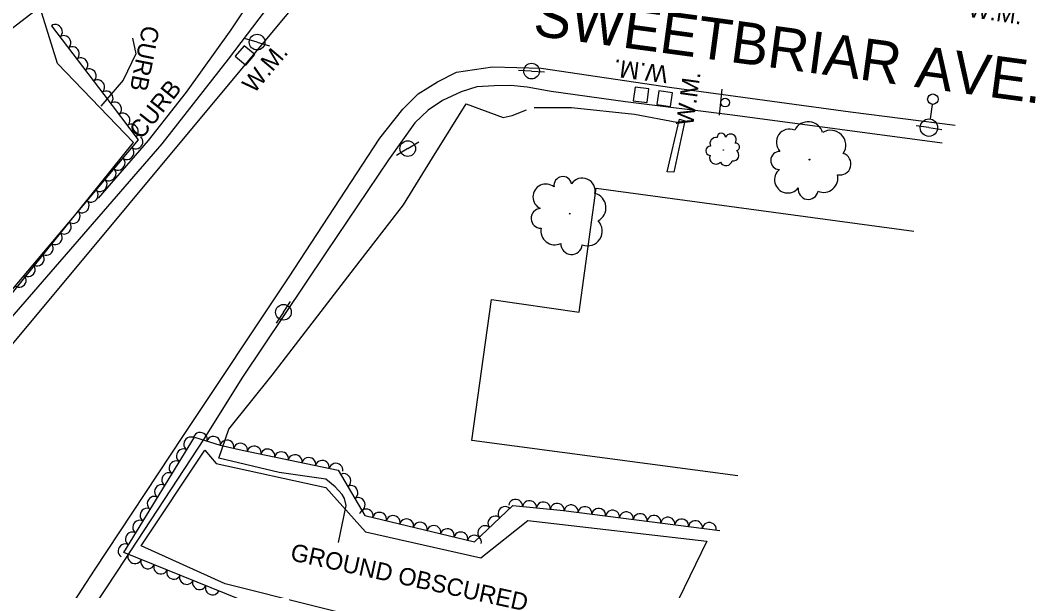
# Model space of a CAD drawing. Extents: x 1722896 to 1754269, y 648279 to 666297.
# Drawn here: x 1730744.7 to 1731036.3, y 653344 to 653507.8 of the extents above; entities that cross this region are included whole.
import ezdxf

# ---------------------------------------------------------------- set-up
doc = ezdxf.new("R2010")
doc.units = 0
for name, color, linetype in [('DESIGN - CENTERLINE - Proposed Text', 7, 'Continuous'), ('DESIGN - CONTOURS - Intermediate with optional Text', 7, 'Continuous'), ('DESIGN - PUBLIC HEARING - Shapes', 7, 'Continuous'), ('DESIGN - SCRATCH - User 1', 7, 'Continuous'), ('DESIGN - SHEET - Linework', 7, 'Continuous'), ('SURVEY - CENTERLINE - Preliminary', 7, 'Continuous'), ('SURVEY - CENTERLINE - Preliminary Text', 7, 'Continuous'), ('SURVEY - DTM - Breaklines', 7, 'Continuous'), ('SURVEY - VEGETATION - Features with Text', 7, 'Continuous')]:
    doc.layers.add(name, color=color, linetype=linetype)

msp = doc.modelspace()

# ---------------------------------------------------------------- linework, layer by layer
at = {"layer": 'DESIGN - CENTERLINE - Proposed Text'}
for points in [[(1730681.32, 653522.74), (1730673.19, 653465.69), (1730685.95, 653463.92), (1730685.86, 653461.96), (1730732.77, 653455.13), (1730739.9, 653503.63), (1730755.54, 653515.73), (1730764.39, 653514.21), (1730770.59, 653555.15), (1730715.14, 653563.12)], [(1730930.41, 653464.25), (1730933.99, 653479.42), (1730935.53, 653478.87), (1730932.36, 653464.2), (1730930.41, 653464.25)], [(1730950.72, 653376.95), (1730874.4, 653387.07), (1730879.98, 653427.63), (1730905.13, 653423.97), (1730910.02, 653459.53), (1731001.26, 653447.24)]]:
    msp.add_lwpolyline(points, dxfattribs=at)
at = {"layer": 'DESIGN - CONTOURS - Intermediate with optional Text'}
for p, q in [((1730809.19, 653497.69), (1730809.19, 653497.69)), ((1730922.95, 653486.37), (1730922.95, 653486.37)), ((1730929.72, 653485.29), (1730929.72, 653485.29))]:
    msp.add_line(p, q, dxfattribs=at)
for points in [[(1730806.37, 653497.45), (1730809.43, 653494.87), (1730812.01, 653497.92), (1730808.95, 653500.5), (1730806.37, 653497.45)], [(1730924.68, 653484.14), (1730925.18, 653488.11), (1730921.21, 653488.6), (1730920.71, 653484.63), (1730924.68, 653484.14)], [(1730927.46, 653483.59), (1730931.42, 653483.03), (1730931.98, 653486.99), (1730928.02, 653487.55), (1730927.46, 653483.59)]]:
    msp.add_lwpolyline(points, dxfattribs=at)
at = {"layer": 'DESIGN - PUBLIC HEARING - Shapes'}
msp.add_line((1730945.49, 653480.52), (1730946.23, 653487.99), dxfattribs=at)
msp.add_circle((1730947.08, 653484.15), 1.25, dxfattribs=at)
at = {"layer": 'SURVEY - CENTERLINE - Preliminary'}
for points in [[(1730561.68, 653361.84), (1730609.84, 653355.5), (1730660.14, 653350.65), (1730676.67, 653356.21), (1730698.91, 653381.55), (1730702.27, 653415.46), (1730726.55, 653409.9), (1730777.18, 653472.65), (1730755.43, 653495.39), (1730728.31, 653582.2), (1730726.86, 653583.43), (1730667.72, 653502.49), (1730610.68, 653426.08), (1730561.68, 653361.84)], [(1730927.29, 653328.23), (1730895.28, 653328.49), (1730855.01, 653333.02), (1730803.54, 653345.95), (1730779.38, 653356.86), (1730797.68, 653384.36), (1730800.91, 653380.5), (1730832.43, 653373.61), (1730843.79, 653360.83), (1730876.99, 653353.45), (1730890.46, 653364.11), (1730941.83, 653358.23), (1730927.29, 653328.23)]]:
    msp.add_lwpolyline(points, dxfattribs=at)
at = {"layer": 'SURVEY - CENTERLINE - Preliminary Text'}
for points in [[(1730648.73, 653351.04), (1730664.92, 653349.59), (1730673.61, 653351.73), (1730680.23, 653355.39), (1730686.61, 653361.56), (1730697.12, 653372.09), (1730724.01, 653401.45), (1730739.26, 653418.97), (1730785.41, 653472.26), (1730804.51, 653496.63), (1730827.6, 653527.08), (1730847.97, 653552.56), (1730865.38, 653575.82), (1730893.28, 653611.62), (1730932.68, 653662.19), (1730948.54, 653683.03)], [(1730953.24, 653680.22), (1730914.98, 653630.43), (1730883.12, 653589.92), (1730862.56, 653563.07), (1730824.93, 653514.04), (1730726.47, 653395.81), (1730683.99, 653351.19), (1730678.54, 653347.6), (1730671.71, 653345.55), (1730665.12, 653344), (1730655.42, 653344.62), (1730639.11, 653347.27), (1730562.92, 653359.51)], [(1730767.21, 653456.7), (1730781.57, 653473.25), (1730792.46, 653487.13), (1730805.28, 653505.03), (1730814.88, 653519.72), (1730820.07, 653528.16), (1730826.45, 653542.36), (1730831.8, 653550.14), (1730839.02, 653554.13), (1730845.96, 653553.87), (1730848.04, 653552.5)], [(1730776.96, 653502.7), (1730777.88, 653498.11), (1730774.22, 653490.63), (1730769, 653484.45), (1730767.88, 653483.14)], [(1730749.55, 653324.5), (1730765.99, 653349.89), (1730791.61, 653388.58), (1730821.73, 653433.8), (1730847.97, 653473.98), (1730854.55, 653482.3), (1730858.97, 653486.67), (1730864.53, 653490.16), (1730869.97, 653492.88), (1730880.29, 653494.38), (1730894.24, 653494.01), (1730931.77, 653488.44), (1730983.09, 653481.51), (1731013.17, 653477.67)], [(1731009.43, 653472.5), (1730949.18, 653480.57), (1730918.51, 653484.35), (1730897.15, 653487.38), (1730890.2, 653488.54), (1730885.51, 653489.05), (1730880.75, 653488.92), (1730875.77, 653488.65), (1730871.25, 653487.26), (1730865.91, 653484.73), (1730861.81, 653481.96), (1730858.04, 653478.33), (1730850.4, 653467.68), (1730832.63, 653441.29), (1730808.3, 653404.99), (1730797.5, 653387.65), (1730772.57, 653349.58), (1730757.18, 653326.36), (1730746.38, 653309.68)], [(1730836.08, 653357.83), (1730838.26, 653368.46), (1730837.81, 653370.46), (1730837.12, 653371.59), (1730835.09, 653373.77), (1730832.47, 653375.98), (1730819.08, 653377.9), (1730801.71, 653382.01), (1730804.58, 653390.31), (1730817, 653405.85), (1730840.71, 653436.61), (1730854.76, 653454.82), (1730863.1, 653468.27), (1730872.7, 653483.83), (1730883.38, 653479.91), (1730885.9, 653480.45), (1730890.01, 653482.04)], [(1730892.22, 653482.76), (1730902.94, 653482.74), (1730921.11, 653480.86), (1730933.18, 653478.52)]]:
    msp.add_lwpolyline(points, dxfattribs=at)
at = {"layer": 'SURVEY - DTM - Breaklines'}
for p, q in [((1730812.71, 653501.51), (1730809.11, 653502.57)), ((1730812.71, 653501.51), (1730816.31, 653500.45)), ((1730891.51, 653493.19), (1730887.76, 653493.41)), ((1730891.51, 653493.19), (1730895.25, 653492.97)), ((1731006.54, 653483.65), (1731005.95, 653479.44)), ((1731005.61, 653476.96), (1731001.9, 653477.47)), ((1731005.61, 653476.96), (1731009.33, 653476.45)), ((1730855.95, 653470.93), (1730852.77, 653468.94)), ((1730855.95, 653470.93), (1730859.13, 653472.92)), ((1730820.28, 653423.93), (1730822.34, 653427.07)), ((1730820.28, 653423.93), (1730818.22, 653420.8))]:
    msp.add_line(p, q, dxfattribs=at)
for centre, radius in [((1730812.71, 653501.51), 2.25), ((1730891.51, 653493.19), 2.25), ((1731006.74, 653485.13), 1.5), ((1731005.61, 653476.96), 2.5), ((1730855.95, 653470.93), 2.25), ((1730820.28, 653423.93), 2.25)]:
    msp.add_circle(centre, radius, dxfattribs=at)
at = {"layer": 'SURVEY - VEGETATION - Features with Text'}
for points in [[(1730753.67, 653506.21), (1730768.74, 653486.44), (1730778.57, 653473.5), (1730741.16, 653429.08), (1730724.53, 653408.16), (1730700.08, 653414.18), (1730700.4, 653381.56), (1730675.85, 653352.57), (1730630.88, 653352.03), (1730585.54, 653359.01), (1730565.92, 653362.11)], [(1730923.42, 653325.79), (1730876.26, 653327.65), (1730849.27, 653329.49), (1730808.01, 653341.38), (1730774.42, 653354.93), (1730794.73, 653388.05), (1730802.06, 653385.8), (1730808.42, 653384.32), (1730835.94, 653378.54), (1730843.67, 653365.61), (1730875.16, 653357.97), (1730886.12, 653368.39), (1730900.71, 653367.01), (1730945.53, 653361.28)]]:
    msp.add_lwpolyline(points, dxfattribs=at)
for centre, radius in [((1730946.61, 653470.56), 0.0561), ((1730971.32, 653467.79), 0.133), ((1730902.45, 653452.25), 0.13)]:
    msp.add_circle(centre, radius, dxfattribs=at)
for centre, radius, start, end in [((1730965.58, 653472.76), 3.8, 66.9412, 223.7301), ((1730970.93, 653474.33), 4.33, 15.9939, 153.5182), ((1730944.46, 653472.4), 1.73, 79.1448, 205.9904), ((1730946, 653474.13), 1.22, 3.8577, 181.1769), ((1730948.67, 653473.52), 1.61, 321.2391, 154.6588), ((1730977.42, 653471.9), 4.3, 326.8898, 122.7283), ((1730942.89, 653470.3), 1.34, 89.3037, 264.304), ((1730950.12, 653471.43), 1.1, 281.2184, 99.964), ((1730944.45, 653468.32), 1.82, 159.0508, 314.8893), ((1730949.43, 653469.02), 1.61, 259.1022, 55.8911), ((1730962.79, 653467.52), 2.61, 89.0574, 267.803), ((1730980.05, 653466.53), 3.17, 257.1427, 72.143), ((1730947.35, 653467.89), 1.83, 208.155, 345.6792), ((1730965.08, 653461.98), 3.79, 129.078, 322.4977), ((1730900.49, 653460.36), 2.55, 10.8519, 189.5976), ((1730906.06, 653458.74), 3.72, 348.7358, 145.5247), ((1730975.38, 653462.46), 4.09, 246.9838, 13.8294), ((1730895.63, 653457.06), 3.71, 50.8726, 244.2923), ((1730970.95, 653459.25), 2.89, 171.6967, 349.0159), ((1730908.63, 653453.93), 4.24, 297.7885, 75.3127), ((1730894.2, 653450.9), 2.82, 93.4913, 270.8104), ((1730898.16, 653447.3), 4, 168.7783, 295.624), ((1730907.61, 653447.23), 4.21, 248.6843, 44.5228), ((1730902.99, 653443.64), 3.1, 178.9372, 353.9375)]:
    msp.add_arc(centre, radius, start, end, dxfattribs=at)
for centre, major_axis in [((1730754.88, 653504.62), (1.21, -1.59)), ((1730757.31, 653501.44), (1.21, -1.59)), ((1730759.73, 653498.26), (1.21, -1.59)), ((1730762.16, 653495.08), (1.21, -1.59)), ((1730764.58, 653491.9), (1.21, -1.59)), ((1730767.01, 653488.72), (1.21, -1.59)), ((1730769.43, 653485.53), (1.21, -1.59)), ((1730771.85, 653482.35), (1.21, -1.59)), ((1730774.27, 653479.16), (1.21, -1.59)), ((1730776.69, 653475.98), (1.21, -1.59)), ((1730778, 653472.82), (-1.29, -1.53)), ((1730775.42, 653469.76), (-1.29, -1.53)), ((1730772.85, 653466.7), (-1.29, -1.53)), ((1730770.27, 653463.64), (-1.29, -1.53)), ((1730767.69, 653460.58), (-1.29, -1.53)), ((1730765.12, 653457.52), (-1.29, -1.53)), ((1730762.54, 653454.46), (-1.29, -1.53)), ((1730759.96, 653451.41), (-1.29, -1.53)), ((1730757.39, 653448.35), (-1.29, -1.53)), ((1730754.81, 653445.29), (-1.29, -1.53)), ((1730752.23, 653442.23), (-1.29, -1.53)), ((1730749.66, 653439.17), (-1.29, -1.53)), ((1730747.08, 653436.11), (-1.29, -1.53)), ((1730744.5, 653433.05), (-1.29, -1.53)), ((1730796.39, 653387.54), (1.91, -0.59)), ((1730793.54, 653386.12), (1.05, 1.7)), ((1730800.21, 653386.37), (1.91, -0.59)), ((1730804.07, 653385.33), (1.95, -0.45)), ((1730807.97, 653384.43), (1.95, -0.45)), ((1730791.45, 653382.71), (1.05, 1.7)), ((1730811.88, 653383.6), (1.96, -0.41)), ((1730815.8, 653382.77), (1.96, -0.41)), ((1730819.71, 653381.95), (1.96, -0.41)), ((1730823.62, 653381.13), (1.96, -0.41)), ((1730789.36, 653379.3), (1.05, 1.7)), ((1730827.54, 653380.31), (1.96, -0.41)), ((1730831.45, 653379.48), (1.96, -0.41)), ((1730835.37, 653378.66), (1.96, -0.41)), ((1730787.27, 653375.89), (1.05, 1.7)), ((1730837.69, 653375.61), (1.03, -1.72)), ((1730785.18, 653372.48), (1.05, 1.7)), ((1730839.74, 653372.18), (1.03, -1.72)), ((1730783.09, 653369.07), (1.05, 1.7)), ((1730841.8, 653368.74), (1.03, -1.72)), ((1730886.94, 653368.31), (1.99, -0.19)), ((1730890.93, 653367.93), (1.99, -0.19)), ((1730894.91, 653367.56), (1.99, -0.19)), ((1730898.89, 653367.18), (1.99, -0.19)), ((1730902.87, 653366.74), (1.98, -0.25)), ((1730781, 653365.66), (1.05, 1.7)), ((1730844.01, 653365.53), (1.94, -0.47)), ((1730847.9, 653364.58), (1.94, -0.47)), ((1730851.78, 653363.64), (1.94, -0.47)), ((1730883.82, 653366.2), (1.45, 1.38)), ((1730906.83, 653366.23), (1.98, -0.25)), ((1730910.8, 653365.72), (1.98, -0.25)), ((1730914.77, 653365.21), (1.98, -0.25)), ((1730918.74, 653364.71), (1.98, -0.25)), ((1730922.7, 653364.2), (1.98, -0.25)), ((1730926.67, 653363.69), (1.98, -0.25)), ((1730778.9, 653362.25), (1.05, 1.7)), ((1730855.67, 653362.7), (1.94, -0.47)), ((1730859.56, 653361.76), (1.94, -0.47)), ((1730863.45, 653360.81), (1.94, -0.47)), ((1730878.02, 653360.69), (1.45, 1.38)), ((1730880.92, 653363.45), (1.45, 1.38)), ((1730930.64, 653363.19), (1.98, -0.25)), ((1730934.61, 653362.68), (1.98, -0.25)), ((1730938.57, 653362.17), (1.98, -0.25)), ((1730942.54, 653361.66), (1.98, -0.25)), ((1730776.81, 653358.84), (1.05, 1.7)), ((1730867.33, 653359.87), (1.94, -0.47)), ((1730871.22, 653358.93), (1.94, -0.47)), ((1730875.11, 653357.99), (1.94, -0.47)), ((1730774.72, 653355.43), (1.05, 1.7)), ((1730777.58, 653353.65), (-1.85, 0.75)), ((1730781.29, 653352.16), (-1.85, 0.75)), ((1730785, 653350.66), (-1.85, 0.75)), ((1730788.71, 653349.16), (-1.85, 0.75)), ((1730792.42, 653347.67), (-1.85, 0.75)), ((1730796.13, 653346.17), (-1.85, 0.75)), ((1730799.84, 653344.67), (-1.85, 0.75))]:
    msp.add_ellipse(centre, major_axis=major_axis, ratio=0.940188, start_param=0, end_param=3.141593, dxfattribs=at)

# ---------------------------------------------------------------- texts
at = {"layer": 'DESIGN - CONTOURS - Intermediate with optional Text'}
for rotation, p in [(351.5463, (1731016.63, 653508.82)), (49.835, (1730811.84, 653486.56)), (172.9091, (1730930.83, 653494.66)), (82.0037, (1730937.89, 653477.28))]:
    msp.add_text('W.M.', height=5, rotation=rotation, dxfattribs=at).set_placement(p)
at = {"layer": 'DESIGN - SCRATCH - User 1'}
for rotation, p in [(258.828, (1730779.82, 653506.54)), (51.413, (1730779.47, 653473.32))]:
    msp.add_text('CURB', height=5, rotation=rotation, dxfattribs=at).set_placement(p)
at = {"layer": 'DESIGN - SHEET - Linework'}
msp.add_text('SWEETBRIAR AVE.', height=12, rotation=352.3153, dxfattribs=at).set_placement((1730891.66, 653503.49))
at = {"layer": 'SURVEY - CENTERLINE - Preliminary'}
msp.add_text('GROUND OBSCURED', height=5, rotation=347.7637, dxfattribs=at).set_placement((1730821.99, 653352.75))

doc.saveas('drawing.dxf')
